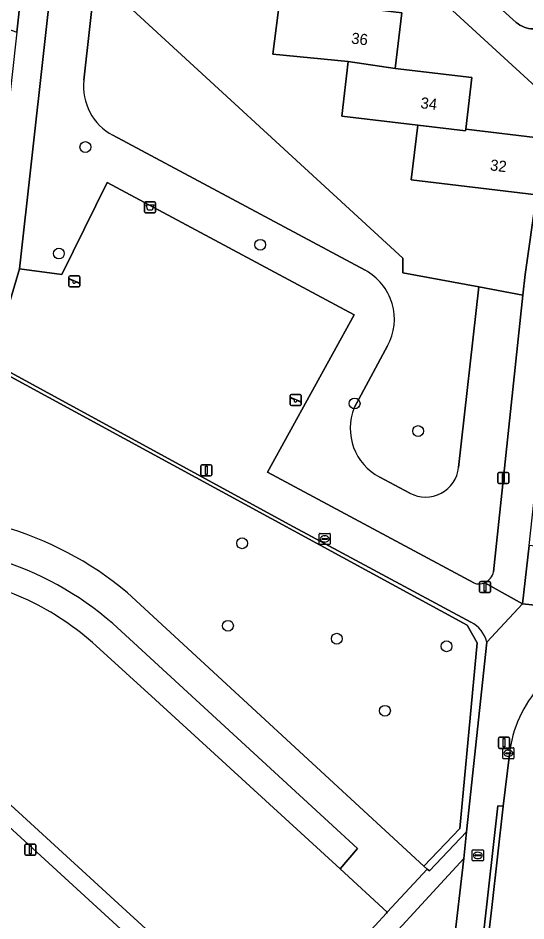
# Model space of a CAD drawing. Extents: x 162026 to 163502, y 387295 to 388169.
# Drawn here: x 162622.2 to 162667.9, y 387591.2 to 387672.5 of the extents above; entities that cross this region are included whole.
import ezdxf

# ---------------------------------------------------------------- set-up
doc = ezdxf.new("R2010")
doc.units = 0
for name, color, linetype in [('IMGEO_Afvalbak', 7, 'Continuous'), ('IMGEO_Boom', 7, 'Continuous'), ('IMGEO_Brandkraan', 7, 'Continuous'), ('IMGEO_Erf', 7, 'Continuous'), ('IMGEO_Groenvoorziening', 7, 'Continuous'), ('IMGEO_Kolk', 7, 'Continuous'), ('IMGEO_Lichtmast', 7, 'Continuous'), ('IMGEO_Pand', 7, 'Continuous'), ('IMGEO_Pand_nummerreeks', 7, 'Continuous'), ('IMGEO_Parkeervlak_open', 7, 'Continuous'), ('IMGEO_Rijbaan_lokaal_open', 7, 'Continuous'), ('IMGEO_Speelvoorziening', 7, 'Continuous'), ('IMGEO_Voetpad_open', 7, 'Continuous')]:
    doc.layers.add(name, color=color, linetype=linetype)

msp = doc.modelspace()

# ---------------------------------------------------------------- linework, layer by layer
at = {"layer": 'IMGEO_Afvalbak'}
for p, q in [((162633.684, 387655.922), (162634.474, 387655.922)), ((162634.474, 387655.922), (162633.684, 387655.922)), ((162633.584, 387655.022), (162633.584, 387655.822)), ((162633.584, 387655.822), (162633.584, 387655.022)), ((162634.574, 387655.822), (162634.574, 387655.022)), ((162634.574, 387655.022), (162634.574, 387655.822)), ((162634.474, 387654.922), (162633.684, 387654.922)), ((162633.684, 387654.922), (162634.474, 387654.922))]:
    msp.add_line(p, q, dxfattribs=at)
msp.add_lwpolyline([(162633.727, 387655.636), (162634.431, 387655.636), (162634.282, 387655.166), (162633.876, 387655.166), (162633.727, 387655.636)], dxfattribs=at)
for centre, start, end in [((162633.684, 387655.822), 90, 180), ((162633.684, 387655.822), 90, 180), ((162634.474, 387655.822), 0, 90), ((162634.474, 387655.822), 360, 90), ((162633.684, 387655.022), 180, 270), ((162633.684, 387655.022), 180, 270), ((162634.474, 387655.022), 270, 0), ((162634.474, 387655.022), 270, 0)]:
    msp.add_arc(centre, 0.1, start, end, dxfattribs=at)
at = {"layer": 'IMGEO_Boom'}
for centre in [(162628.262, 387660.855), (162644.01, 387652.055), (162625.877, 387651.265), (162652.507, 387637.771), (162658.232, 387635.285), (162642.379, 387625.182), (162641.1, 387617.757), (162650.906, 387616.594), (162660.789, 387615.915), (162655.241, 387610.108)]:
    msp.add_circle(centre, 0.489, dxfattribs=at)
at = {"layer": 'IMGEO_Brandkraan'}
for p, q in [((162663.108, 387596.667), (162663.108, 387597.519)), ((162663.183, 387597.593), (162664.035, 387597.593)), ((162664.109, 387597.519), (162664.109, 387596.667)), ((162664.035, 387596.593), (162663.183, 387596.593)), ((162663.367, 387597.087), (162663.367, 387597.099)), ((162663.805, 387597.05), (162663.407, 387597.05)), ((162663.41, 387597.136), (162663.808, 387597.136)), ((162663.619, 387596.813), (162663.594, 387596.813)), ((162663.596, 387597.373), (162663.621, 387597.373)), ((162663.851, 387597.099), (162663.851, 387597.087))]:
    msp.add_line(p, q, dxfattribs=at)
for points in [[(162663.108, 387596.667), (162663.108, 387597.519)], [(162663.183, 387597.593), (162664.035, 387597.593)], [(162664.109, 387597.519), (162664.109, 387596.667)], [(162664.035, 387596.593), (162663.183, 387596.593)]]:
    msp.add_lwpolyline(points, dxfattribs=at)
for centre, radius, start, end in [((162663.185, 387597.517), 0.0765, 91.55205, 178.44795), ((162663.185, 387597.517), 0.0765, 91.55205, 178.44795), ((162664.033, 387597.517), 0.0765, 1.55205, 88.44795), ((162664.033, 387597.517), 0.0765, 1.55205, 88.44795), ((162663.185, 387596.669), 0.0765, 181.55205, 268.44795), ((162663.185, 387596.669), 0.0765, 181.55205, 268.44795), ((162663.407, 387597.096), 0.0403, 85.87752, 175.75265), ((162663.404, 387597.086), 0.0366, 178.93798, 274.71019), ((162663.808, 387597.093), 0.043, 264.86636, 352.45326), ((162663.812, 387597.098), 0.0386, 1.73085, 96.63898), ((162664.033, 387596.669), 0.0765, 271.55205, 358.44795), ((162664.033, 387596.669), 0.0765, 271.55205, 358.44795)]:
    msp.add_arc(centre, radius, start, end, dxfattribs=at)
for centre, major_axis, ratio, start_param, end_param in [((162663.595, 387597.093), (-0.387, 0.002), 0.722429, 4.712389, 7.853982), ((162663.62, 387597.093), (-0.39, 0.002), 0.717154, 1.570796, 4.712389)]:
    msp.add_ellipse(centre, major_axis=major_axis, ratio=ratio, start_param=start_param, end_param=end_param, dxfattribs=at)
at = {"layer": 'IMGEO_Erf'}
for points in [[(162627.899, 387700.186), (162627.033, 387691.703), (162638.068, 387690.252), (162637.435, 387685.271), (162644.42, 387684.383), (162643.797, 387679.48), (162650.592, 387678.682), (162650, 387673.736), (162656.756, 387672.927), (162656.157, 387667.928), (162663.071, 387667.101), (162662.515, 387662.457), (162669.509, 387661.619), (162669.908, 387665.295), (162637.309, 387695.179), (162630.2, 387701.199)], [(162659.081, 387679.302), (162667.071, 387672.067), (162667.232, 387671.938), (162667.404, 387671.825), (162667.586, 387671.727), (162667.776, 387671.645), (162667.972, 387671.581), (162668.173, 387671.535), (162668.377, 387671.507), (162668.583, 387671.497), (162668.79, 387671.506), (162668.994, 387671.533), (162669.195, 387671.579), (162669.392, 387671.642), (162669.582, 387671.722), (162669.764, 387671.819), (162669.937, 387671.932), (162670.099, 387672.06), (162670.248, 387672.202), (162670.385, 387672.356), (162670.507, 387672.522)]]:
    msp.add_lwpolyline(points, dxfattribs=at)
for points in [[(162651.932, 387668.545), (162645.146, 387669.224), (162645.773, 387674.158), (162638.954, 387675.024), (162639.576, 387679.92), (162632.676, 387680.797), (162629.725, 387681.172), (162630.329, 387685.93), (162626.413, 387686.434), (162625.639, 387679.529), (162629.167, 387676.287), (162656.846, 387650.846), (162656.846, 387649.522), (162663.71, 387648.254), (162667.665, 387647.523), (162667.863, 387649.39), (162668.901, 387656.536), (162657.604, 387657.889), (162658.193, 387662.81), (162651.344, 387663.631)], [(162722.324, 387618.99), (162716.371, 387619.65), (162710.294, 387620.324), (162704.327, 387620.986), (162698.393, 387621.644), (162692.373, 387622.312), (162686.344, 387622.98), (162680.45, 387623.634), (162674.369, 387624.308), (162668.215, 387624.991), (162667.627, 387619.734), (162705.702, 387615.707), (162739.777, 387611.878), (162739.813, 387612.19), (162740.352, 387616.99), (162734.29, 387617.662), (162728.378, 387618.318)]]:
    msp.add_lwpolyline(points, close=True, dxfattribs=at)
at = {"layer": 'IMGEO_Groenvoorziening'}
for points in [[(162567.79, 387673.485), (162586.025, 387663.552), (162588.318, 387665.717), (162594.449, 387671.506), (162598.24, 387678.194), (162600.859, 387678.793), (162610.968, 387675.112), (162619.176, 387672.211), (162622.081, 387671.184), (162627.984, 387724.632)], [(162629.167, 387676.287), (162625.639, 387679.529), (162622.319, 387649.884), (162626.134, 387649.388), (162630.225, 387657.647), (162652.456, 387645.756), (162644.673, 387631.588), (162663.24, 387621.611)], [(162629.167, 387676.287), (162628.128, 387666.865)], [(162628.128, 387666.865), (162629.167, 387676.287)], [(162661.877, 387632.009), (162663.71, 387648.254), (162656.846, 387649.522), (162656.846, 387650.846), (162629.167, 387676.287)], [(162630.739, 387661.908), (162653.45, 387649.76)], [(162653.45, 387649.76), (162630.739, 387661.908)], [(162665.017, 387622.617), (162667.665, 387647.523), (162663.71, 387648.254), (162661.877, 387632.009)], [(162655.474, 387642.943), (162652.466, 387637.39)], [(162652.466, 387637.39), (162655.474, 387642.943)], [(162632.061, 387620.718), (162658.755, 387596.122), (162661.985, 387599.524), (162663.557, 387616.229), (162662.633, 387617.821), (162620.536, 387640.696), (162618.816, 387640.986), (162617.279, 387640.638), (162614.1, 387636.843), (162610.507, 387633.006), (162603.677, 387627.16), (162606.105, 387621.74), (162608.71, 387622.287)], [(162654.779, 387631.124), (162657.495, 387629.692)], [(162657.495, 387629.692), (162654.779, 387631.124)], [(162629.243, 387615.955), (162634.582, 387611.088), (162651.201, 387595.88), (162652.756, 387597.721), (162630.736, 387617.95)]]:
    msp.add_lwpolyline(points, dxfattribs=at)
for centre, radius, start, end in [((162633.097, 387666.316), 4.999, 173.69547, 241.85877), ((162633.097, 387666.316), 4.999, 173.69547, 241.85877), ((162651.091, 387645.351), 5, 331.21669, 61.85612), ((162651.091, 387645.351), 5, 331.21669, 61.85612), ((162657.114, 387635.546), 5.001, 158.35889, 242.16285), ((162657.114, 387635.546), 5.001, 158.35889, 242.16285), ((162658.896, 387632.345), 3, 242.17361, 353.56204), ((162658.896, 387632.345), 3, 242.17361, 353.56204), ((162612.221, 387597.013), 30.912, 50.07212, 98.35395), ((162611.971, 387596.398), 28.576, 48.95533, 97.6322), ((162663.701, 387622.871), 1.34, 293.10283, 349.09386), ((162611.995, 387596.122), 26.387, 65.08469, 81.1263), ((162663.7, 387622.866), 1.336, 249.88688, 293.24706), ((162612.44, 387597.455), 24.992, 47.75287, 64.7248)]:
    msp.add_arc(centre, radius, start, end, dxfattribs=at)
at = {"layer": 'IMGEO_Kolk'}
for p, q in [((162649.321, 387625.149), (162649.321, 387626.001)), ((162649.396, 387626.075), (162650.248, 387626.075)), ((162649.809, 387625.855), (162649.834, 387625.855)), ((162650.322, 387626.001), (162650.322, 387625.149)), ((162650.248, 387625.075), (162649.396, 387625.075)), ((162649.58, 387625.569), (162649.58, 387625.581)), ((162650.018, 387625.532), (162649.62, 387625.532)), ((162649.623, 387625.618), (162650.021, 387625.618)), ((162649.832, 387625.295), (162649.807, 387625.295)), ((162650.064, 387625.581), (162650.064, 387625.569)), ((162665.856, 387605.854), (162665.856, 387606.706)), ((162665.931, 387606.78), (162666.783, 387606.78)), ((162666.344, 387606.56), (162666.369, 387606.56)), ((162666.857, 387606.706), (162666.857, 387605.854)), ((162666.783, 387605.78), (162665.931, 387605.78)), ((162666.115, 387606.274), (162666.115, 387606.286)), ((162666.553, 387606.237), (162666.155, 387606.237)), ((162666.158, 387606.323), (162666.556, 387606.323)), ((162666.367, 387606), (162666.342, 387606)), ((162666.599, 387606.286), (162666.599, 387606.274))]:
    msp.add_line(p, q, dxfattribs=at)
for points in [[(162649.321, 387625.149), (162649.321, 387626.001)], [(162649.396, 387626.075), (162650.248, 387626.075)], [(162650.322, 387626.001), (162650.322, 387625.149)], [(162650.248, 387625.075), (162649.396, 387625.075)], [(162665.856, 387605.854), (162665.856, 387606.706)], [(162665.931, 387606.78), (162666.783, 387606.78)], [(162666.857, 387606.706), (162666.857, 387605.854)], [(162666.783, 387605.78), (162665.931, 387605.78)]]:
    msp.add_lwpolyline(points, dxfattribs=at)
for centre, radius, start, end in [((162649.398, 387625.999), 0.0765, 91.55205, 178.44795), ((162649.398, 387625.999), 0.0765, 91.55205, 178.44795), ((162650.246, 387625.999), 0.0765, 1.55205, 88.44795), ((162650.246, 387625.999), 0.0765, 1.55205, 88.44795), ((162649.398, 387625.151), 0.0765, 181.55205, 268.44795), ((162649.398, 387625.151), 0.0765, 181.55205, 268.44795), ((162649.62, 387625.578), 0.0403, 85.87752, 175.75265), ((162649.617, 387625.568), 0.0366, 178.93798, 274.71019), ((162650.021, 387625.575), 0.043, 264.86636, 352.45326), ((162650.025, 387625.58), 0.0386, 1.73085, 96.63898), ((162650.246, 387625.151), 0.0765, 271.55205, 358.44795), ((162650.246, 387625.151), 0.0765, 271.55205, 358.44795), ((162665.933, 387606.704), 0.0765, 91.55205, 178.44795), ((162665.933, 387606.704), 0.0765, 91.55205, 178.44795), ((162666.781, 387606.704), 0.0765, 1.55205, 88.44795), ((162666.781, 387606.704), 0.0765, 1.55205, 88.44795), ((162665.933, 387605.856), 0.0765, 181.55205, 268.44795), ((162665.933, 387605.856), 0.0765, 181.55205, 268.44795), ((162666.155, 387606.283), 0.0403, 85.87752, 175.75265), ((162666.152, 387606.273), 0.0366, 178.93798, 274.71019), ((162666.556, 387606.28), 0.043, 264.86636, 352.45326), ((162666.56, 387606.285), 0.0386, 1.73085, 96.63898), ((162666.781, 387605.856), 0.0765, 271.55205, 358.44795), ((162666.781, 387605.856), 0.0765, 271.55205, 358.44795)]:
    msp.add_arc(centre, radius, start, end, dxfattribs=at)
for centre, major_axis, ratio, start_param, end_param in [((162649.808, 387625.575), (-0.387, 0.002), 0.722429, 4.712389, 7.853982), ((162649.833, 387625.575), (-0.39, 0.002), 0.717154, 1.570796, 4.712389), ((162666.343, 387606.28), (-0.387, 0.002), 0.722429, 4.712389, 7.853982), ((162666.368, 387606.28), (-0.39, 0.002), 0.717154, 1.570796, 4.712389)]:
    msp.add_ellipse(centre, major_axis=major_axis, ratio=ratio, start_param=start_param, end_param=end_param, dxfattribs=at)
at = {"layer": 'IMGEO_Lichtmast'}
for p, q in [((162638.653, 387631.348), (162638.653, 387632.148)), ((162638.653, 387632.148), (162638.653, 387631.348)), ((162638.753, 387632.248), (162639.543, 387632.248)), ((162639.543, 387632.248), (162638.753, 387632.248)), ((162639.643, 387632.148), (162639.643, 387631.348)), ((162639.643, 387631.348), (162639.643, 387632.148)), ((162665.5, 387631.554), (162666.29, 387631.554)), ((162666.29, 387631.554), (162665.5, 387631.554)), ((162639.543, 387631.248), (162638.753, 387631.248)), ((162638.753, 387631.248), (162639.543, 387631.248)), ((162665.4, 387630.654), (162665.4, 387631.454)), ((162665.4, 387631.454), (162665.4, 387630.654)), ((162666.39, 387631.454), (162666.39, 387630.654)), ((162666.39, 387630.654), (162666.39, 387631.454)), ((162666.29, 387630.554), (162665.5, 387630.554)), ((162665.5, 387630.554), (162666.29, 387630.554)), ((162663.766, 387620.846), (162663.766, 387621.646)), ((162663.766, 387621.646), (162663.766, 387620.846)), ((162663.866, 387621.746), (162664.656, 387621.746)), ((162664.656, 387621.746), (162663.866, 387621.746)), ((162664.756, 387621.646), (162664.756, 387620.846)), ((162664.756, 387620.846), (162664.756, 387621.646)), ((162664.656, 387620.746), (162663.866, 387620.746)), ((162663.866, 387620.746), (162664.656, 387620.746)), ((162665.464, 387606.822), (162665.464, 387607.622)), ((162665.464, 387607.622), (162665.464, 387606.822)), ((162665.564, 387607.722), (162666.354, 387607.722)), ((162666.354, 387607.722), (162665.564, 387607.722)), ((162666.454, 387607.622), (162666.454, 387606.822)), ((162666.454, 387606.822), (162666.454, 387607.622)), ((162666.354, 387606.722), (162665.564, 387606.722)), ((162665.564, 387606.722), (162666.354, 387606.722)), ((162622.812, 387597.201), (162622.812, 387598.001)), ((162622.812, 387598.001), (162622.812, 387597.201)), ((162622.912, 387598.101), (162623.702, 387598.101)), ((162623.702, 387598.101), (162622.912, 387598.101)), ((162623.802, 387598.001), (162623.802, 387597.201)), ((162623.802, 387597.201), (162623.802, 387598.001)), ((162623.702, 387597.101), (162622.912, 387597.101)), ((162622.912, 387597.101), (162623.702, 387597.101))]:
    msp.add_line(p, q, dxfattribs=at)
for points in [[(162639.073, 387632.123), (162639.223, 387632.123), (162639.223, 387631.373), (162639.073, 387631.373), (162639.073, 387632.123)], [(162665.82, 387631.429), (162665.97, 387631.429), (162665.97, 387630.679), (162665.82, 387630.679), (162665.82, 387631.429)], [(162664.186, 387621.621), (162664.336, 387621.621), (162664.336, 387620.871), (162664.186, 387620.871), (162664.186, 387621.621)], [(162665.884, 387607.597), (162666.034, 387607.597), (162666.034, 387606.847), (162665.884, 387606.847), (162665.884, 387607.597)], [(162623.232, 387597.976), (162623.382, 387597.976), (162623.382, 387597.226), (162623.232, 387597.226), (162623.232, 387597.976)]]:
    msp.add_lwpolyline(points, dxfattribs=at)
for centre, start, end in [((162638.753, 387632.148), 90, 180), ((162638.753, 387632.148), 90, 180), ((162639.543, 387632.148), 0, 90), ((162639.543, 387632.148), 360, 90), ((162665.5, 387631.454), 90, 180), ((162665.5, 387631.454), 90, 180), ((162666.29, 387631.454), 0, 90), ((162666.29, 387631.454), 360, 90), ((162638.753, 387631.348), 180, 270), ((162638.753, 387631.348), 180, 270), ((162639.543, 387631.348), 270, 0), ((162639.543, 387631.348), 270, 0), ((162665.5, 387630.654), 180, 270), ((162665.5, 387630.654), 180, 270), ((162666.29, 387630.654), 270, 0), ((162666.29, 387630.654), 270, 0), ((162663.866, 387621.646), 90, 180), ((162663.866, 387621.646), 90, 180), ((162664.656, 387621.646), 0, 90), ((162664.656, 387621.646), 360, 90), ((162663.866, 387620.846), 180, 270), ((162663.866, 387620.846), 180, 270), ((162664.656, 387620.846), 270, 0), ((162664.656, 387620.846), 270, 0), ((162665.564, 387607.622), 90, 180), ((162665.564, 387607.622), 90, 180), ((162666.354, 387607.622), 0, 90), ((162666.354, 387607.622), 360, 90), ((162665.564, 387606.822), 180, 270), ((162665.564, 387606.822), 180, 270), ((162666.354, 387606.822), 270, 0), ((162666.354, 387606.822), 270, 0), ((162622.912, 387598.001), 90, 180), ((162622.912, 387598.001), 90, 180), ((162623.702, 387598.001), 0, 90), ((162623.702, 387598.001), 360, 90), ((162622.912, 387597.201), 180, 270), ((162622.912, 387597.201), 180, 270), ((162623.702, 387597.201), 270, 0), ((162623.702, 387597.201), 270, 0)]:
    msp.add_arc(centre, 0.1, start, end, dxfattribs=at)
at = {"layer": 'IMGEO_Pand'}
for points in [[(162656.157, 387667.928), (162656.756, 387672.927), (162650, 387673.736), (162645.773, 387674.158), (162645.146, 387669.224), (162651.932, 387668.545)], [(162662.5, 387662.32), (162662.515, 387662.457), (162663.071, 387667.101), (162656.157, 387667.928), (162651.932, 387668.545), (162651.344, 387663.631), (162658.193, 387662.81)], [(162669.509, 387661.619), (162662.515, 387662.457), (162662.5, 387662.32), (162658.193, 387662.81), (162657.604, 387657.889), (162668.901, 387656.536)]]:
    msp.add_lwpolyline(points, close=True, dxfattribs=at)
for points in [[(162634.582, 387611.088), (162629.243, 387615.955)], [(162653.295, 387589.617), (162655.373, 387591.894), (162655.449, 387591.977), (162651.201, 387595.88), (162634.582, 387611.088)], [(162619.723, 387603.246), (162644.805, 387580.317)]]:
    msp.add_lwpolyline(points, dxfattribs=at)
for centre, radius, start, end in [((162611.995, 387596.122), 26.387, 65.08469, 81.1263), ((162612.44, 387597.455), 24.992, 47.75287, 64.7248)]:
    msp.add_arc(centre, radius, start, end, dxfattribs=at)
at = {"layer": 'IMGEO_Parkeervlak_open'}
for points in [[(162644.462, 387578.551), (162620.25, 387600.678)], [(162661.41, 387588.838), (162662.339, 387596.812), (162652.291, 387585.898)]]:
    msp.add_lwpolyline(points, dxfattribs=at)
at = {"layer": 'IMGEO_Rijbaan_lokaal_open'}
msp.add_lwpolyline([(162666.445, 387606.164), (162665.897, 387601.506), (162664.858, 387592.399), (162664.182, 387586.499), (162663.782, 387583.016), (162668.772, 387582.575), (162668.785, 387582.735), (162668.803, 387582.969), (162671.334, 387605.667)], dxfattribs=at)
msp.add_arc((162677.406, 387604.976), 11.025, 137.72547, 173.81292, dxfattribs=at)
at = {"layer": 'IMGEO_Speelvoorziening'}
for p, q in [((162626.782, 387648.366), (162626.782, 387649.166)), ((162626.782, 387649.166), (162626.782, 387648.366)), ((162627.165, 387648.794), (162626.826, 387648.931)), ((162626.851, 387648.991), (162627.727, 387648.638)), ((162626.882, 387649.266), (162627.672, 387649.266)), ((162627.672, 387649.266), (162626.882, 387649.266)), ((162627.703, 387648.578), (162627.363, 387648.715)), ((162627.772, 387649.166), (162627.772, 387648.366)), ((162627.772, 387648.366), (162627.772, 387649.166)), ((162627.672, 387648.266), (162626.882, 387648.266)), ((162626.882, 387648.266), (162627.672, 387648.266)), ((162646.713, 387637.677), (162646.713, 387638.477)), ((162646.713, 387638.477), (162646.713, 387637.677)), ((162647.096, 387638.105), (162646.757, 387638.242)), ((162646.782, 387638.302), (162647.658, 387637.949)), ((162646.813, 387638.577), (162647.603, 387638.577)), ((162647.603, 387638.577), (162646.813, 387638.577)), ((162647.634, 387637.889), (162647.294, 387638.026)), ((162647.703, 387638.477), (162647.703, 387637.677)), ((162647.703, 387637.677), (162647.703, 387638.477)), ((162647.603, 387637.577), (162646.813, 387637.577)), ((162646.813, 387637.577), (162647.603, 387637.577))]:
    msp.add_line(p, q, dxfattribs=at)
for centre, radius, start, end in [((162626.882, 387649.166), 0.1, 90, 180), ((162626.882, 387649.166), 0.1, 90, 180), ((162626.839, 387648.961), 0.0327, 68.07798, 248.07798), ((162627.244, 387648.704), 0.12, 130.99278, 5.16318), ((162627.672, 387649.166), 0.1, 0, 90), ((162627.672, 387649.166), 0.1, 360, 90), ((162627.715, 387648.608), 0.0327, 248.07798, 68.07798), ((162626.882, 387648.366), 0.1, 180, 270), ((162626.882, 387648.366), 0.1, 180, 270), ((162627.672, 387648.366), 0.1, 270, 0), ((162627.672, 387648.366), 0.1, 270, 0), ((162646.813, 387638.477), 0.1, 90, 180), ((162646.813, 387638.477), 0.1, 90, 180), ((162646.77, 387638.272), 0.0327, 68.07798, 248.07798), ((162647.175, 387638.015), 0.12, 130.99278, 5.16318), ((162647.603, 387638.477), 0.1, 0, 90), ((162647.603, 387638.477), 0.1, 360, 90), ((162646.813, 387637.677), 0.1, 180, 270), ((162646.813, 387637.677), 0.1, 180, 270), ((162647.603, 387637.677), 0.1, 270, 0), ((162647.603, 387637.677), 0.1, 270, 0), ((162647.646, 387637.919), 0.0327, 248.07798, 68.07798)]:
    msp.add_arc(centre, radius, start, end, dxfattribs=at)
at = {"layer": 'IMGEO_Voetpad_open'}
for points in [[(162632.685, 387766.394), (162632.335, 387763.473), (162630.46, 387750.361), (162629.719, 387740.755), (162629.411, 387736.758), (162628.395, 387727.824), (162627.984, 387724.632), (162622.081, 387671.184), (162621.086, 387662.215), (162619.694, 387649.576), (162619.251, 387645.073), (162620.9, 387644.987), (162622.319, 387649.884), (162625.639, 387679.529), (162626.413, 387686.434), (162627.033, 387691.703), (162627.899, 387700.186), (162628.707, 387707.486), (162629.644, 387715.583)], [(162637.309, 387695.179), (162669.908, 387665.295), (162670.762, 387673.029)], [(162670.507, 387672.522), (162670.385, 387672.356), (162670.248, 387672.202), (162670.099, 387672.06), (162669.937, 387671.932), (162669.764, 387671.819), (162669.582, 387671.722), (162669.392, 387671.642), (162669.195, 387671.579), (162668.994, 387671.533), (162668.79, 387671.506), (162668.583, 387671.497), (162668.377, 387671.507), (162668.173, 387671.535), (162667.972, 387671.581), (162667.776, 387671.645), (162667.586, 387671.727), (162667.404, 387671.825), (162667.232, 387671.938), (162667.071, 387672.067), (162659.081, 387679.302)], [(162670.589, 387646.024), (162670.727, 387647.236), (162671.624, 387655.101), (162672.389, 387661.225), (162669.509, 387661.619), (162668.901, 387656.536), (162667.863, 387649.39), (162667.665, 387647.523), (162665.017, 387622.617)], [(162652.456, 387645.756), (162630.225, 387657.647), (162626.134, 387649.388), (162622.319, 387649.884), (162620.9, 387644.987), (162619.225, 387641.794), (162646.619, 387626.864), (162662.978, 387618.093)], [(162663.24, 387621.611), (162644.673, 387631.588), (162652.456, 387645.756)], [(162664.227, 387621.638), (162667.627, 387619.734), (162668.215, 387624.991), (162669.104, 387633.007), (162670.589, 387646.024)], [(162662.978, 387618.093), (162646.619, 387626.864), (162619.225, 387641.794)], [(162610.507, 387633.006), (162614.1, 387636.843), (162617.279, 387640.638), (162618.816, 387640.986), (162620.536, 387640.696), (162662.633, 387617.821), (162663.557, 387616.229), (162661.985, 387599.524), (162658.755, 387596.122), (162659.036, 387595.863), (162659.266, 387595.707), (162662.588, 387599.201), (162664.429, 387616.288)], [(162664.429, 387616.288), (162667.627, 387619.734), (162664.227, 387621.638)], [(162630.736, 387617.95), (162652.756, 387597.721), (162651.201, 387595.88), (162655.449, 387591.977), (162659.036, 387595.863), (162658.755, 387596.122), (162632.061, 387620.718)], [(162780.16, 387607.292), (162768.805, 387608.615), (162742.512, 387611.57), (162739.777, 387611.878), (162705.702, 387615.707), (162667.627, 387619.734), (162664.429, 387616.288), (162662.588, 387599.201), (162662.339, 387596.812), (162661.41, 387588.838), (162661.175, 387586.861), (162660.99, 387585.173), (162660.005, 387576.174), (162663.006, 387576.228), (162663.782, 387583.016), (162664.182, 387586.499), (162663.735, 387586.549), (162665.401, 387601.561), (162665.897, 387601.506), (162666.445, 387606.164)], [(162644.805, 387580.317), (162619.723, 387603.246), (162618.46, 387604.358), (162617.752, 387604.895), (162616.999, 387605.367), (162616.207, 387605.77), (162615.381, 387606.1), (162614.53, 387606.355), (162613.659, 387606.534), (162612.776, 387606.633), (162611.888, 387606.654), (162611.001, 387606.595), (162610.697, 387606.556), (162608.107, 387605.894), (162600.804, 387602.719), (162597.04, 387564.495)], [(162613.715, 387598.403), (162614.006, 387604.153), (162614.258, 387604.091), (162615.37, 387603.754), (162616.449, 387603.319), (162617.484, 387602.789), (162618.468, 387602.169), (162619.392, 387601.463), (162620.25, 387600.678), (162644.462, 387578.551)], [(162652.291, 387585.898), (162662.339, 387596.812), (162662.588, 387599.201), (162659.266, 387595.707), (162659.036, 387595.863), (162655.449, 387591.977), (162655.373, 387591.894), (162653.295, 387589.617)]]:
    msp.add_lwpolyline(points, dxfattribs=at)
msp.add_lwpolyline([(162665.897, 387601.506), (162665.401, 387601.561), (162663.735, 387586.549), (162664.182, 387586.499), (162664.858, 387592.399)], close=True, dxfattribs=at)
for centre, radius, start, end in [((162612.221, 387597.013), 30.912, 50.07212, 98.35395), ((162611.971, 387596.398), 28.576, 48.95533, 97.6322), ((162663.701, 387622.871), 1.34, 293.10283, 349.09386), ((162663.7, 387622.866), 1.336, 249.88688, 293.24706), ((162661.658, 387615.546), 2.869, 14.992, 62.59808), ((162661.658, 387615.546), 2.869, 14.992, 62.59808), ((162677.406, 387604.976), 11.025, 137.72547, 173.81292)]:
    msp.add_arc(centre, radius, start, end, dxfattribs=at)

# ---------------------------------------------------------------- texts
at = {"layer": 'IMGEO_Pand_nummerreeks'}
for s, rotation, p in [('36', 353.17161, (162652.167, 387670.173)), ('34', 353.17912, (162658.404, 387664.356)), ('32', 353.17326, (162664.668, 387658.759))]:
    msp.add_text(s, height=1, rotation=rotation, dxfattribs=at).set_placement(p)

doc.saveas('drawing.dxf')
